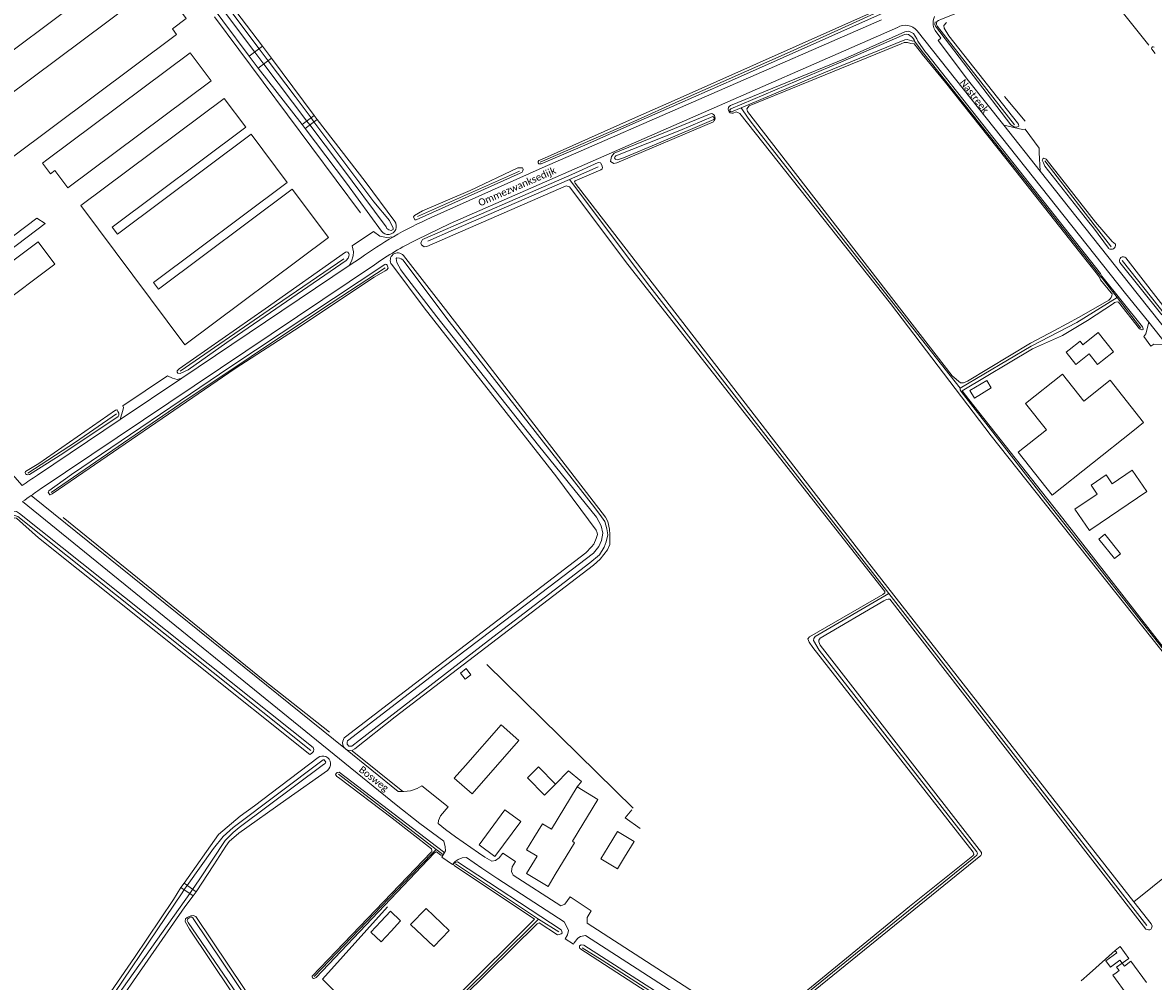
# Model space of a CAD drawing. Extents: x 177628 to 188968, y 384226 to 390673.
# Tile 330 of 393: x 185758 to 186162, y 385695 to 386037. Entities that reach past the tile are written whole.
import ezdxf

# ---------------------------------------------------------------- set-up
doc = ezdxf.new("R2010")
doc.units = 0
for name, color, linetype, lineweight in [('B01_T', 14, 'Continuous', 9), ('B02_D', 14, 'Continuous', 9), ('B02_F', 14, 'Continuous', 9), ('B02_T', 14, 'Continuous', 9), ('B04_F', 14, 'Continuous', 9), ('B11_F', 14, 'Continuous', 9), ('B14_F', 14, 'Continuous', 9), ('T01_F', 253, 'Continuous', 9), ('T03_T', 253, 'Continuous', 9), ('T04_F', 253, 'HAAG', 9), ('T05_F', 253, 'Continuous', 9), ('T07_F', 253, 'Continuous', 9), ('T09_F', 253, 'Continuous', 9), ('T09_T', 253, 'Continuous', 9), ('T22_F', 253, 'Continuous', 9), ('V00_F', 8, 'Continuous', 9), ('V00_T', 8, 'Continuous', 9), ('V06_F', 8, 'Continuous', 9), ('V06_T', 8, 'Continuous', 9), ('W01_F', 253, 'Continuous', 9), ('Z06', 7, 'Continuous', 9)]:
    doc.layers.add(name, color=color, linetype=linetype, lineweight=lineweight)
doc.styles.add('Legend', font='calibri.ttf')
doc.linetypes.add('HAAG', pattern='A,4,-1,[5,TOPOCAD.SHX,S=0.35,R=0,X=-0.35,Y=-0.35],-1', length=6)

msp = doc.modelspace()

# ---------------------------------------------------------------- linework, layer by layer
at = {"layer": 'B01_T', "linetype": 'Continuous'}
for points in [[(185748.571, 385935.245), (185742.575, 385943.26), (185763.273, 385958.745), (185769.27, 385950.73), (185748.571, 385935.245)], [(186143.788, 385916.414), (186147.697, 385919.512), (186142.24, 385926.399), (186136.691, 385922.002), (186135.721, 385923.227), (186131.797, 385920.118)], [(186131.797, 385920.118), (186130.779, 385919.321), (186134.225, 385914.962), (186138.947, 385918.694), (186141.914, 385914.94), (186143.788, 385916.414)], [(186154.522, 385891.138), (186125.772, 385868.3), (186113.615, 385883.605), (186123.721, 385891.633), (186116.265, 385901.019), (186129.401, 385911.454), (186137.074, 385901.794)], [(186154.522, 385891.138), (186158.44, 385894.251), (186146.502, 385909.28), (186137.074, 385901.794)], [(185921.701, 385765.29), (185935.154, 385780.652), (185928.753, 385786.261), (185916.022, 385771.72)], [(185916.022, 385771.72), (185912.007, 385767.149), (185918.401, 385761.533), (185921.701, 385765.29)], [(185940.449, 385745.779), (185943.587, 385750.894), (185946.841, 385748.915), (185956.013, 385764)], [(185956.013, 385764), (185963.349, 385759.538), (185954.26, 385744.591), (185955.065, 385744.102), (185948.125, 385732.735)], [(185940.449, 385745.779), (185937.882, 385741.511), (185941.617, 385739.265), (185937.907, 385733.096), (185945.57, 385728.487), (185948.125, 385732.735)], [(185896.43, 385714.831), (185901.929, 385720.621), (185910.194, 385712.772), (185904.696, 385706.981), (185896.43, 385714.831)]]:
    msp.add_lwpolyline(points, dxfattribs=at)
at = {"layer": 'B02_D', "linetype": 'Continuous'}
msp.add_lwpolyline([(185967.004, 385742.559), (185964.424, 385738.276), (185970.356, 385734.703), (185972.936, 385738.986)], dxfattribs=at)
at = {"layer": 'B02_F', "linetype": 'Continuous'}
for points in [[(185938.233, 385767.268), (185944.317, 385761.113), (185948.235, 385764.985)], [(185882.205, 385712.175), (185885.784, 385715.959)], [(185885.842, 385708.734), (185889.422, 385712.518)]]:
    msp.add_lwpolyline(points, dxfattribs=at)
at = {"layer": 'B02_T', "linetype": 'Continuous'}
for points in [[(185706.771, 386018.855), (185719.806, 386001.454), (185790.687, 386054.493), (185777.656, 386071.907)], [(185812.778, 386032.874), (185753.661, 385988.669), (185742.58, 386003.488), (185806.654, 386051.4)], [(185766.373, 385988.059), (185817.629, 386026.333), (185825.154, 386016.273), (185773.903, 385978.011), (185769.252, 385984.218)], [(185837.539, 385999.701), (185829.828, 386010.013), (185778.559, 385971.679), (185815.748, 385921.942), (185867.017, 385960.276), (185854.117, 385977.529)], [(185852.275, 385979.993), (185839.374, 385997.246)], [(185935.774, 385751.709), (185926.529, 385739.185), (185920.881, 385743.354), (185930.125, 385755.879), (185935.774, 385751.709)], [(185967.004, 385742.559), (185970.358, 385748.127), (185976.29, 385744.554), (185972.936, 385738.986)], [(185885.784, 385715.959), (185889.22, 385719.592), (185892.858, 385716.15), (185889.422, 385712.518)]]:
    msp.add_lwpolyline(points, dxfattribs=at)
at = {"layer": 'B04_F', "linetype": 'Continuous'}
for points in [[(185838.77, 386025.082), (185843.529, 386028.605)], [(185843.529, 386028.605), (185846.736, 386024.379)], [(185841.968, 386020.765), (185838.77, 386025.082)], [(185846.736, 386024.379), (185841.968, 386020.765)], [(185862.008, 386003.874), (185857.671, 386000.667)], [(185863.028, 386002.517), (185862.008, 386003.874)], [(185857.671, 386000.667), (185858.742, 385999.289)], [(185858.742, 385999.289), (185863.028, 386002.517)], [(185815.433, 385729.653), (185814.334, 385728.128)], [(185819.719, 385726.507), (185815.433, 385729.653)], [(185814.334, 385728.128), (185818.75, 385725.089)], [(185818.75, 385725.089), (185819.719, 385726.507)]]:
    msp.add_lwpolyline(points, dxfattribs=at)
at = {"layer": 'B11_F', "linetype": 'Continuous'}
for points in [[(186148.223, 385705.609), (186148.849, 385704.746), (186144.958, 385701.922), (186146.596, 385699.666), (186149.987, 385702.128), (186150.739, 385701.091)], [(186153.159, 385702.752), (186150.098, 385706.969), (186148.223, 385705.609)], [(186150.739, 385701.091), (186148.791, 385699.676)], [(186150.739, 385701.091), (186153.159, 385702.752)], [(186150.739, 385701.091), (186151.617, 385700.007), (186153.909, 385701.719)], [(186159.409, 385694.142), (186153.909, 385701.719)], [(186148.659, 385697.652), (186147.402, 385696.739), (186152.78, 385689.33)], [(186148.659, 385697.652), (186149.667, 385698.391), (186148.791, 385699.676)]]:
    msp.add_lwpolyline(points, dxfattribs=at)
at = {"layer": 'B14_F', "linetype": 'Continuous'}
for points in [[(185812.778, 386032.874), (185811.273, 386034.894), (185816.211, 386038.575), (185806.654, 386051.4)], [(185837.539, 385999.701), (185789.764, 385963.979), (185791.6, 385961.524), (185839.374, 385997.246)], [(185769.252, 385984.218), (185767.732, 385983.036), (185764.806, 385986.878), (185766.373, 385988.059)], [(185852.275, 385979.993), (185804.5, 385944.271), (185806.343, 385941.807), (185854.117, 385977.529)], [(186102.337, 385909.187), (186103.922, 385906.545), (186097.941, 385902.957), (186096.356, 385905.599), (186102.337, 385909.187)], [(186133.89, 385863.227), (186141.873, 385868.663), (186139.701, 385871.852), (186145.026, 385875.477), (186147.197, 385872.288), (186154.377, 385877.178), (186159.537, 385869.6), (186139.596, 385856.021)], [(186133.89, 385863.227), (186139.05, 385855.649), (186139.596, 385856.021)], [(186148.063, 385845.59), (186142.458, 385852.584), (186144.565, 385854.273), (186150.17, 385847.279), (186148.063, 385845.59)], [(185914.201, 385804.662), (185916.279, 385806.299), (185917.997, 385804.117), (185915.92, 385802.48), (185914.201, 385804.662)], [(185938.233, 385767.268), (185942.15, 385771.14)], [(185942.15, 385771.14), (185948.235, 385764.985)], [(185885.842, 385708.734), (185882.205, 385712.175)]]:
    msp.add_lwpolyline(points, dxfattribs=at)
at = {"layer": 'T01_F', "linetype": 'Continuous'}
msp.add_lwpolyline([(185973.058, 385753.023), (185978.456, 385749.121)], dxfattribs=at)
at = {"layer": 'T03_T', "linetype": 'Continuous'}
msp.add_lwpolyline([(185893.599, 385762.401), (185875.577, 385776.928)], dxfattribs=at)
at = {"layer": 'T04_F', "linetype": 'HAAG'}
for points in [[(186160.257, 386028.979), (186140.896, 386053.407)], [(186118.741, 385920.519), (186093.559, 385905.5), (186095.932, 385902.394)], [(186154.953, 385722.987), (186203.436, 385761.928)], [(185975.443, 385755.882), (185973.058, 385753.023)], [(185912.039, 385735.928), (185940.758, 385716.801), (185912.801, 385689.001), (185891.788, 385668.318)], [(185891.788, 385668.318), (185864.918, 385695.304), (185888.154, 385721.168)]]:
    msp.add_lwpolyline(points, dxfattribs=at)
at = {"layer": 'T05_F', "linetype": 'Continuous'}
for points in [[(185878.515, 385969.166), (185826.334, 386039.108)], [(186116.113, 386001.818), (186108.737, 386010.68)], [(185956.013, 385764), (185957.532, 385765.921), (185952.843, 385769.81), (185948.235, 385764.985)], [(186139.104, 385697.418), (186148.223, 385705.609)], [(186136.145, 385694.76), (186139.104, 385697.418)]]:
    msp.add_lwpolyline(points, dxfattribs=at)
at = {"layer": 'T07_F', "linetype": 'Continuous'}
for points in [[(185992.51, 386009.149), (186032.045, 386026.608), (186063.56, 386040.903), (186064.575, 386041.388), (186064.944, 386042.15), (186064.717, 386042.628), (186045.612, 386068.551), (186016.309, 386107.715), (186007.933, 386118.672)], [(186116.286, 386050.507), (186086.135, 386038.333), (186085.113, 386037.864), (186084.572, 386037.484), (186084.368, 386036.935), (186084.43, 386036.377), (186084.726, 386035.732), (186112.223, 386000.581)], [(186079.715, 386026.205), (186076.425, 386030.563)], [(186142.312, 385947.391), (186117.264, 385979.135), (186079.715, 386026.205)], [(185976.157, 386001.79), (185992.51, 386009.149)], [(186014.544, 386006.666), (186017.042, 386002.979), (186020.489, 385998.377), (186072.367, 385932.487), (186092.8, 385906.477)], [(185942.773, 385987.264), (185976.157, 386001.79)], [(186123.105, 385987.678), (186140.731, 385964.788)], [(185898.94, 385967.754), (185935.403, 385983.969)], [(185953.218, 385980.966), (185963.458, 385985.522)], [(185953.218, 385980.966), (185911.713, 385963.069), (185902.538, 385959.02)], [(186067.326, 385833.111), (185981.909, 385942.772), (185953.218, 385980.966)], [(186146.629, 385957.342), (186140.731, 385964.788)], [(186146.629, 385957.342), (186146.89, 385957.012)], [(185814.106, 385912.496), (185845.912, 385934.479), (185872.559, 385952.682)], [(186150.798, 385952.073), (186192.189, 385899.763), (186192.801, 385899.849), (186194.14, 385900.335), (186238.077, 385925.173)], [(185887.274, 385949.521), (185864.872, 385934.853), (185813.965, 385900.779), (185767.932, 385869.225)], [(186142.312, 385947.391), (186143.607, 385945.745)], [(186143.607, 385945.745), (186148.931, 385938.914)], [(186118.296, 385921.439), (186134.503, 385929.888), (186148.931, 385938.914)], [(186148.931, 385938.914), (186157.478, 385927.95)], [(186092.8, 385906.477), (186118.296, 385921.439)], [(186092.8, 385906.477), (186092.856, 385905.86), (186093.164, 385905.312), (186125.831, 385863.403), (186169.141, 385808.532), (186181.146, 385794.182)], [(185791.243, 385897.269), (185776.675, 385887.244), (185759.629, 385876.111)], [(185725.897, 385832.071), (185753.005, 385860.025), (185753.686, 385860.522), (185754.2, 385860.767), (185754.968, 385860.961), (185755.981, 385860.641), (185860.714, 385777.052)], [(185772.275, 385860.256), (185843.748, 385802.294), (185867.425, 385783.6)], [(186024.416, 385679.225), (186097.159, 385738.227), (186098.81, 385739.644), (186099.056, 385740.311), (186098.806, 385740.779), (186042.406, 385812.907), (186040.388, 385816.309), (186040.526, 385817.052), (186041.035, 385817.725), (186067.326, 385833.111)], [(186067.326, 385833.111), (186159.634, 385714.559)], [(185975.929, 385756.421), (185923.624, 385807.813)], [(185870.653, 385768.598), (185905.559, 385741.708)], [(185905.559, 385741.708), (185899.328, 385735.41), (185862.006, 385696.275)], [(185905.559, 385741.708), (185907.73, 385740.162)], [(185912.505, 385736.499), (185942.197, 385716.815)], [(185942.197, 385716.815), (185913.435, 385688.359)], [(185942.197, 385716.815), (185949.429, 385712.233)], [(186087.449, 385623.35), (186054.481, 385644.494), (185964.84, 385702.127), (185957.747, 385706.499)]]:
    msp.add_lwpolyline(points, dxfattribs=at)
at = {"layer": 'T09_F', "linetype": 'Continuous'}
for points in [[(185992.664, 386008.247), (186012.192, 386016.847), (186064.352, 386040.107), (186065.637, 386040.793), (186066.271, 386041.462), (186066.456, 386041.843), (186066.435, 386042.347), (186066.176, 386042.736), (186008.783, 386119.443)], [(186010.985, 386113.481), (186025.681, 386094.153), (186050.167, 386061.707), (186063.332, 386042.553), (186063.56, 386042.075), (186063.196, 386041.608), (186062.568, 386041.235), (185991.684, 386009.741)], [(185843.529, 386028.605), (185824.379, 386053.84)], [(185819.94, 386050.494), (185838.77, 386025.082)], [(186088.001, 386037.106), (186087.066, 386036.024), (186087.089, 386035.124), (186088.8, 386032.394), (186113.385, 386001.309), (186113.711, 386000.742), (186113.821, 386000.077), (186113.069, 385999.731), (186112.119, 385999.815), (186111.004, 386000.539), (186084.095, 386035.83), (186083.823, 386036.421), (186083.907, 386037.372)], [(186077.702, 386030.438), (186077.403, 386031.299), (186076.177, 386033.169), (186074.527, 386034.055), (186073.082, 386033.812), (186051.468, 386024.174), (186010.751, 386007.463)], [(186118.013, 385922.514), (186095.47, 385908.977), (186094.063, 385908.417), (186092.938, 385908.438), (186090.011, 385910.835), (186016.848, 386005.323), (186016.639, 386006.228), (186017.47, 386007.293), (186071.786, 386029.513), (186072.785, 386029.99), (186074.001, 386030.012), (186075.209, 386029.584), (186076.378, 386029.472)], [(186079.063, 386026.172), (186076.378, 386029.472)], [(186080.469, 386026.486), (186077.702, 386030.438)], [(186162.527, 386025.994), (186161.354, 386027.536), (186161.289, 386027.857), (186161.366, 386028.157), (186161.574, 386028.366), (186161.877, 386028.423), (186162.241, 386028.292)], [(185862.008, 386003.874), (185846.736, 386024.379)], [(186079.063, 386026.172), (186079.231, 386025.806), (186087.675, 386015.631), (186109.224, 385988.512), (186135.475, 385955.142), (186141.916, 385947.034)], [(186143.009, 385947.426), (186080.774, 386026.184), (186080.469, 386026.486)], [(185841.968, 386020.765), (185857.671, 386000.667)], [(185976.851, 386003.15), (185991.684, 386009.741)], [(185992.664, 386008.247), (185977.808, 386001.704)], [(186004.639, 386001.686), (185971.848, 385987.657), (185970.078, 385986.925), (185969.04, 385986.764), (185967.836, 385987.417), (185968.276, 385989.3), (185969.198, 385990.409), (186003.879, 386004.643)], [(186011.726, 386004.718), (186012.792, 386005.174), (186014.043, 386004.655), (186067.979, 385936.688), (186103.924, 385889.493), (186233.904, 385725.802), (186234.72, 385725.266)], [(185880.13, 385980.32), (185863.028, 386002.517)], [(185977.808, 386001.704), (185957.92, 385992.946), (185943.065, 385986.595), (185942.297, 385986.669), (185941.978, 385987.03), (185941.986, 385987.474), (185942.287, 385987.764), (185943.183, 385988.191), (185976.851, 386003.15)], [(185858.742, 385999.289), (185873.53, 385979.7)], [(186141.24, 385965.802), (186123.578, 385988.349), (186122.793, 385988.639), (186122.417, 385988.466), (186122.189, 385987.971), (186122.605, 385986.925), (186123.149, 385985.742), (186138.856, 385965.747), (186140.486, 385963.761)], [(185917.702, 385977.066), (185900.729, 385969.779), (185897.829, 385968.176), (185897.465, 385967.709), (185897.775, 385966.904), (185897.977, 385966.634), (185898.45, 385966.566), (185935.572, 385983.242), (185936.32, 385983.672), (185936.565, 385984.082), (185936.635, 385984.702), (185936.379, 385985.239), (185934.809, 385985.15), (185917.702, 385977.066)], [(186154.953, 385722.987), (186126.019, 385759.9), (186059.772, 385844.577), (185955.215, 385979.76), (185955.061, 385980.203), (185955.23, 385980.57), (185964.475, 385984.519), (185964.897, 385984.836), (185965.046, 385985.365), (185964.761, 385986.204), (185964.266, 385987.001), (185963.434, 385987.063), (185954.092, 385982.838), (185901.489, 385959.991), (185900.648, 385959.59), (185900.264, 385958.833), (185900.068, 385958.281), (185900.358, 385957.673), (185901.317, 385956.984), (185902.223, 385957.129), (185951.977, 385978.732), (185953.268, 385978.43), (185974.011, 385950.708), (186065.929, 385833.861), (186065.896, 385833.374), (186065.171, 385832.752), (186039.026, 385817.607), (186038.396, 385816.918), (186038.89, 385815.772), (186040.217, 385813.839), (186097.467, 385740.66), (186097.739, 385740.041), (186097.72, 385739.855), (186097.34, 385739.358), (186074.796, 385721.322), (186066.793, 385714.737)], [(186140.486, 385963.761), (186145.835, 385956.52)], [(186141.24, 385965.802), (186147.235, 385958.857)], [(186145.926, 385956.403), (186145.835, 385956.52)], [(186147.235, 385958.857), (186148.37, 385957.947)], [(185830.774, 385922.808), (185816.942, 385912.981), (185814.083, 385911.68), (185813.183, 385911.873), (185813.014, 385912.227), (185813.024, 385912.728), (185813.638, 385913.394), (185844.394, 385934.771), (185873.123, 385955.057), (185873.677, 385955.198), (185874.027, 385955.116), (185874.394, 385954.607), (185874.486, 385954.154), (185874.402, 385953.679), (185874.062, 385952.958), (185873.443, 385952.041), (185830.774, 385922.808)], [(186164.963, 385932.628), (186149.875, 385951.372)], [(186152.132, 385953.086), (186191.222, 385902.573)], [(185854.883, 385927.172), (185833.755, 385913.473), (185768.324, 385868.72), (185767.643, 385868.395), (185767.463, 385868.421), (185767.175, 385868.674), (185766.85, 385869.356), (185767.151, 385869.778), (185775.23, 385875.639), (185831.851, 385913.959), (185887.159, 385950.705), (185887.52, 385950.766), (185887.767, 385950.716), (185888.031, 385950.396), (185888.417, 385949.353), (185887.887, 385948.71), (185887.342, 385948.45), (185883.426, 385946.136), (185854.883, 385927.172)], [(186143.009, 385947.426), (186143.542, 385946.509)], [(186141.916, 385947.034), (186142.854, 385945.778)], [(186147.138, 385940.144), (186146.856, 385940.505), (186143.027, 385945.22), (186142.838, 385945.632), (186142.854, 385945.778)], [(186143.542, 385946.509), (186158.026, 385928.373), (186158.32, 385927.733), (186158.288, 385927.442), (186157.969, 385927.295), (186157.744, 385927.302), (186156.922, 385927.644), (186149.424, 385937.223)], [(185888.561, 385793.671), (185959.028, 385847.628), (185961.139, 385849.75), (185961.878, 385850.772), (185962.704, 385852.783), (185963.227, 385854.259), (185963.146, 385854.778), (185962.691, 385855.732), (185948.749, 385874.68), (185901.24, 385935.22)], [(186118.013, 385922.514), (186126.56, 385927.021), (186135.402, 385931.869), (186145.947, 385937.952)], [(186147.662, 385936.732), (186138.345, 385930.654), (186129.451, 385925.326), (186118.741, 385920.519)], [(185908.9, 385934.55), (185966.142, 385860.352), (185966.902, 385858.874), (185967.481, 385856.139), (185967.625, 385854.2), (185967.582, 385850.666), (185966.758, 385848.768), (185964.15, 385845.349), (185961.814, 385843.232), (185890.94, 385789.111)], [(186260.753, 385763.562), (186217.318, 385819.747), (186217.145, 385820.111), (186217.11, 385820.652), (186232.192, 385832.528), (186232.326, 385832.48), (186232.633, 385832.069), (186233.447, 385832.234), (186233.81, 385832.408), (186233.732, 385833.039), (186232.329, 385835.047), (186232.017, 385835.233), (186231.744, 385835.103), (186231.736, 385834.653), (186231.637, 385834.159), (186181.216, 385796.286), (186180.671, 385796.026), (186179.866, 385796.311), (186167.141, 385811.769), (186129.585, 385859.887), (186095.932, 385902.394)], [(185772.055, 385883.188), (185760.224, 385875.682), (185759.443, 385875.496), (185759.069, 385875.628), (185758.823, 385875.884), (185758.605, 385876.339), (185758.813, 385876.687), (185763.482, 385879.535), (185790.909, 385898.641), (185791.386, 385898.682), (185791.536, 385898.629), (185791.828, 385898.147), (185792.118, 385897.539), (185792.13, 385896.862), (185791.921, 385896.389), (185772.055, 385883.188)], [(185819.486, 385808.186), (185860.378, 385775.599), (185861.04, 385775.914), (185861.676, 385776.624), (185861.789, 385777.41), (185861.638, 385778.069), (185756.578, 385861.722), (185755.574, 385862.463), (185754.127, 385862.26), (185752.69, 385860.844), (185725.065, 385832.719), (185724.328, 385831.88), (185724.577, 385831.186), (185725.621, 385830.872), (185726.678, 385831.213), (185753.583, 385859.482), (185754.973, 385860.145), (185755.528, 385860.003), (185763.469, 385853.064), (185819.486, 385808.186)], [(186042.77, 385814.673), (186042.282, 385815.817), (186042.364, 385816.487), (186042.84, 385817.173), (186065.529, 385830.459), (186066.535, 385830.996), (186067.093, 385831.147), (186067.672, 385831.137), (186159.166, 385713.242), (186160.179, 385712.922), (186160.62, 385712.96), (186161.016, 385713.092), (186161.278, 385713.504), (186161.478, 385714.288), (186161.168, 385715.058), (186154.953, 385722.987)], [(186066.793, 385714.737), (186023.849, 385679.575), (186023.776, 385679.368), (186023.743, 385678.836), (186023.832, 385678.649), (186024.291, 385678.409), (186024.756, 385678.516), (186027.034, 385680.234), (186036.626, 385687.905), (186100.233, 385739.517), (186100.451, 385740.022), (186100.484, 385740.554), (186042.77, 385814.673)], [(185889.876, 385752.857), (185903.861, 385741.943), (185904.043, 385741.292), (185904.022, 385740.864), (185903.763, 385740.726), (185861.239, 385696.372), (185861.178, 385696.174), (185861.351, 385695.85), (185861.718, 385695.63), (185862.241, 385695.743), (185862.694, 385695.985), (185904.855, 385740.394), (185905.373, 385740.671), (185905.731, 385740.779), (185907.173, 385739.637), (185907.437, 385739.611), (185908.149, 385739.991), (185908.299, 385740.488), (185908.191, 385740.846), (185870.85, 385769.313), (185870.228, 385769.23), (185869.685, 385768.69), (185869.624, 385768.492), (185870.005, 385767.78), (185870.64, 385767.37), (185889.876, 385752.857)], [(185846.56, 385761.84), (185840.565, 385757.315), (185835.486, 385753.632), (185827.724, 385746.974), (185815.433, 385729.653)], [(185819.719, 385726.507), (185826.029, 385736.225), (185830.41, 385742.801), (185831.582, 385744.504), (185834.983, 385747.541), (185851.77, 385759.36)], [(185912.039, 385735.928), (185911.797, 385736.381), (185911.887, 385736.679), (185912.306, 385736.986), (185913.216, 385737.306), (185950.183, 385712.965), (185950.529, 385712.318), (185950.542, 385711.826), (185950.189, 385711.554), (185949.572, 385711.307), (185948.985, 385711.16), (185942.433, 385715.48), (185941.657, 385715.065), (185915.054, 385688.869), (185914.934, 385688.472), (185915.072, 385688.213), (185972.553, 385623.77)], [(185818.75, 385725.089), (185815.759, 385721.191), (185762.769, 385644.928), (185683.564, 385532.695)], [(185737.401, 385616.302), (185766.637, 385659.1), (185783.136, 385681.966), (185797.787, 385703.097), (185811.685, 385723.825), (185814.334, 385728.128)], [(185931.787, 385542.757), (185869.731, 385635.224), (185817.36, 385713.149), (185815.809, 385715.897), (185815.946, 385716.886), (185816.589, 385717.396), (185817.918, 385718.022), (185818.703, 385718.109), (185819.601, 385717.674), (185934.954, 385545.967)], [(186059.56, 385640.288), (186087.323, 385622.428), (186088.105, 385622.679), (186088.35, 385623.309), (186088.272, 385623.767), (186087.961, 385624.349), (185958.371, 385707.435), (185957.447, 385707.607), (185956.735, 385707.227), (185956.787, 385706.506), (185956.956, 385706.347), (186007.111, 385673.828), (186059.56, 385640.288)]]:
    msp.add_lwpolyline(points, dxfattribs=at)
at = {"layer": 'T09_F', "linetype": 'Continuous', "extrusion": (0, 0, -1)}
for centre, radius, start, end in [((-186003.528, 386002.977), 1.703, 101.90619, 229.26577), ((-186011.394, 386006.146), 1.466, 256.89259, 63.99823), ((-186146.871, 385957.613), 1.535, 167.43638, 307.99822), ((-186151.212, 385951.954), 1.458, 336.47387, 129.09895)]:
    msp.add_arc(centre, radius, start, end, dxfattribs=at)
at = {"layer": 'T09_F', "linetype": 'Continuous'}
for centre, radius, start, end in [((186144.437, 385940.192), 2.702, 303.98907, 358.97697), ((186148.925, 385935.607), 1.691, 72.83598, 138.30613)]:
    msp.add_arc(centre, radius, start, end, dxfattribs=at)
at = {"layer": 'T09_T', "linetype": 'Continuous'}
for points in [[(185886.032, 385962.576), (185873.53, 385979.7)], [(185880.13, 385980.32), (185890.754, 385966.061)], [(185893.886, 385953.818), (185908.9, 385934.55)], [(185901.24, 385935.22), (185889.685, 385950.602)], [(185888.561, 385793.671), (185873.163, 385781.928)], [(185876.488, 385777.65), (185890.94, 385789.111)], [(185863.323, 385774.502), (185846.56, 385761.84)], [(185851.77, 385759.36), (185866.662, 385769.942)]]:
    msp.add_lwpolyline(points, dxfattribs=at)
for centre, radius, start, end in [((185888.4, 385964.309), 2.934, 216.19289, 36.66434), ((185891.799, 385952.192), 2.645, 37.91593, 216.9545), ((185874.806, 385779.766), 2.716, 127.23884, 231.01816), ((185874.796, 385779.781), 2.721, 231.38057, 308.45042), ((185865.025, 385772.246), 2.826, 305.39375, 127.03218)]:
    msp.add_arc(centre, radius, start, end, dxfattribs=at)
at = {"layer": 'T22_F', "linetype": 'Continuous'}
for points in [[(186121.1, 385992.209), (186116.061, 385998.959)], [(185765.75, 385965.28), (185762.78, 385967.22)], [(185875.518, 385957.273), (185883.183, 385962.429)], [(186160.977, 385921.451), (186158.533, 385924.916)], [(185793.509, 385900.218), (185809.483, 385910.939)], [(185909.805, 385756.876), (185900.432, 385764.431)], [(185911.408, 385736.348), (185907.595, 385738.887)], [(185933.973, 385737.329), (185929.38, 385740.31)], [(185960.989, 385719.8), (185953.428, 385724.759)], [(185954.602, 385707.828), (185951.626, 385709.747)]]:
    msp.add_lwpolyline(points, dxfattribs=at)
at = {"layer": 'V00_F', "linetype": 'Continuous'}
for points in [[(186083.963, 386034.249), (186085.991, 386031.485), (186084.973, 386030.691), (186095.781, 386016.299)], [(186108.416, 386000.396), (186115.182, 385998.937), (186116.061, 385998.959)], [(186121.451, 385983.99), (186121.049, 385990.662), (186121.1, 385992.209)], [(185890.271, 385960.558), (185887.835, 385960.278), (185885.462, 385960.824), (185883.183, 385962.429)], [(185874.51, 385950.253), (185875.331, 385951.865), (185875.943, 385953.71), (185876.046, 385955.188), (185875.518, 385957.273)], [(186160.238, 385930.047), (186159.193, 385925.848), (186158.533, 385924.916)], [(186166.596, 385922.094), (186162.103, 385922.168), (186160.977, 385921.451)], [(185814.635, 385910.069), (185813.021, 385909.619), (185811.347, 385910.001), (185809.483, 385910.939)], [(185792.644, 385895.311), (185793.724, 385899.029), (185793.81, 385899.63), (185793.509, 385900.218)]]:
    msp.add_lwpolyline(points, dxfattribs=at)
at = {"layer": 'V00_F', "linetype": 'Continuous', "extrusion": (0, 0, -1)}
msp.add_arc((-186073.202, 386030.519), 5.6, 60.21494, 139.31985, dxfattribs=at)
at = {"layer": 'V00_F', "linetype": 'Continuous'}
for centre, radius, start, end in [((186091.614, 386036.519), 8.44, 161.07782, 182.17962), ((186087.902, 386036.963), 4.783, 189.20452, 214.57053)]:
    msp.add_arc(centre, radius, start, end, dxfattribs=at)
at = {"layer": 'V00_T', "linetype": 'Continuous'}
for points in [[(186064.711, 386038.016), (185943.441, 385985.24), (185903.724, 385967.407)], [(186070.42, 386035.378), (185910.602, 385965.3), (185898.52, 385959.439)], [(186070.483, 386035.406), (186070.42, 386035.378)], [(186077.449, 386034.169), (186152.001, 385940.35), (186160.238, 385930.047)], [(186108.416, 386000.396), (186095.781, 386016.299)], [(186121.451, 385983.99), (186108.416, 386000.396)], [(186272.092, 385794.608), (186156.161, 385940.301), (186121.451, 385983.99)], [(185874.51, 385950.253), (185878.479, 385952.917)], [(185764.041, 385870.373), (185883.511, 385950.569)], [(185814.635, 385910.069), (185874.51, 385950.253)], [(186160.238, 385930.047), (186166.596, 385922.094)], [(185792.644, 385895.311), (185814.635, 385910.069)], [(185763.008, 385875.421), (185792.644, 385895.311)]]:
    msp.add_lwpolyline(points, dxfattribs=at)
for centre, radius, start, end in [((185960.395, 385839.456), 139.939, 113.88898, 120.07283), ((185960.586, 385839.125), 140.321, 120.07262, 125.81238), ((185872.585, 385712.091), 196.682, 123.8573, 125.76735)]:
    msp.add_arc(centre, radius, start, end, dxfattribs=at)
at = {"layer": 'V00_T', "linetype": 'Continuous', "extrusion": (0, 0, -1)}
for centre, radius, start, end in [((-185946.6, 385860.949), 109.599, 54.85594, 63.97969), ((-185872.233, 385710.369), 193.155, 53.64706, 54.77157), ((-185865.877, 385719.157), 182.31, 54.81011, 56.04183)]:
    msp.add_arc(centre, radius, start, end, dxfattribs=at)
at = {"layer": 'V06_F', "linetype": 'Continuous'}
for points in [[(185891.983, 385762.418), (185893.599, 385762.401)], [(185893.599, 385762.401), (185894.018, 385762.396), (185896.353, 385762.665), (185898.777, 385763.503), (185900.432, 385764.431)], [(185906.264, 385750.92), (185906.437, 385752.047), (185907.062, 385753.686), (185909.805, 385756.876)], [(185908.265, 385744.597), (185908.806, 385742.596), (185908.889, 385741.231), (185907.595, 385738.887)], [(185916.362, 385738.797), (185914.881, 385738.711), (185913.392, 385738.091), (185912.323, 385737.344), (185911.408, 385736.348)], [(185925.486, 385737.492), (185926.793, 385737.733), (185928.055, 385738.669), (185929.38, 385740.31)], [(185933.096, 385732.554), (185932.469, 385733.85), (185932.708, 385735.479), (185933.973, 385737.329)], [(185950.141, 385721.493), (185951.592, 385722.168), (185953.428, 385724.759)], [(185959.59, 385715.362), (185959.483, 385717.393), (185960.989, 385719.8)], [(185951.318, 385715.841), (185952.172, 385714.242), (185952.816, 385712.707), (185952.51, 385711.192), (185951.626, 385709.747)], [(185958.979, 385710.9), (185957.179, 385710.643), (185956.201, 385709.944), (185954.831, 385708.331), (185954.602, 385707.828)]]:
    msp.add_lwpolyline(points, dxfattribs=at)
at = {"layer": 'V06_T', "linetype": 'Continuous'}
for points in [[(185762.78, 385967.22), (185709.18, 385926.72), (185643.997, 386000.296), (185611.238, 386034.871), (185610.715, 386035.382)], [(185765.75, 385965.28), (185711.31, 385924.11), (185757.625, 385871.678)], [(185873.098, 385777.655), (185760.814, 385868.149)], [(185891.24, 385757.61), (185757.739, 385865.932)], [(185891.983, 385762.418), (185873.098, 385777.655)], [(185908.265, 385744.597), (185899.684, 385751.013), (185891.24, 385757.61)], [(185925.486, 385737.492), (185922.998, 385738.986), (185920.71, 385740.49), (185912.438, 385746.211), (185908.953, 385748.803), (185906.264, 385750.92)], [(185951.318, 385715.841), (185927.571, 385731.156), (185921.941, 385734.939), (185916.362, 385738.797)], [(185950.141, 385721.493), (185933.096, 385732.554)], [(186092.543, 385628.529), (185999.895, 385689.21), (185959.59, 385715.362)], [(186090.501, 385625.88), (185999.975, 385684.46), (185958.979, 385710.9)]]:
    msp.add_lwpolyline(points, dxfattribs=at)
at = {"layer": 'W01_F', "linetype": 'Continuous'}
for points in [[(185823.187, 386052.942), (185830.016, 386044.056), (185842.319, 386027.709)], [(185840.712, 386026.52), (185837.766, 386030.418), (185821.786, 386051.886)], [(186076.425, 386030.563), (186076.53, 386030.677), (186076.42, 386030.975), (186075.817, 386031.771), (186074.447, 386032.775), (186073.755, 386032.955), (186072.994, 386032.815), (186050.165, 386022.884), (186010.913, 386006.274)], [(186011.147, 386005.204), (186014.544, 386006.666), (186044.15, 386019.124), (186073.074, 386030.909), (186073.886, 386031.01), (186075.602, 386030.553), (186075.947, 386030.431), (186076.425, 386030.563)], [(185843.934, 386022.255), (185840.712, 386026.52)], [(185845.519, 386023.457), (185842.319, 386027.709)], [(185859.324, 386001.89), (185843.934, 386022.255)], [(185845.519, 386023.457), (185855.122, 386010.697), (185860.852, 386003.019)], [(186010.847, 386006.247), (186010.841, 386006.244)], [(186010.906, 386006.271), (186010.847, 386006.247)], [(186010.913, 386006.274), (186010.906, 386006.271)], [(185860.366, 386000.512), (185859.324, 386001.89)], [(185861.875, 386001.648), (185883.239, 385973.02), (185888.87, 385966.36), (185890.182, 385963.687), (185890.142, 385963.155), (185889.962, 385962.996), (185889.484, 385962.768), (185888.586, 385963.036), (185887.959, 385963.507), (185887.644, 385964.09), (185871.335, 385985.996), (185860.366, 386000.512)], [(185860.852, 386003.019), (185861.875, 386001.648)], [(186004.821, 386002.485), (185984.989, 385994.036), (185972.488, 385988.776), (185970.429, 385988.081), (185969.697, 385988.146), (185969.521, 385988.381), (185969.336, 385988.77), (185969.512, 385989.269), (185969.811, 385989.443), (185992.599, 385998.525), (186004.439, 386003.535)], [(185937.861, 385829.31), (185961.823, 385847.491), (185963.745, 385849.874), (185964.635, 385852.019), (185965.096, 385854.66), (185964.553, 385857.269), (185962.862, 385860.415), (185942.189, 385885.992), (185905.814, 385931.933), (185894.182, 385946.971), (185892.902, 385948.719), (185891.536, 385951.318), (185891.255, 385952.841), (185891.542, 385953.042), (185892.415, 385952.948), (185893.105, 385952.704), (185893.613, 385952.308), (185910.183, 385930.256), (185962.281, 385863.77), (185964.665, 385860.51), (185965.791, 385858.816), (185966.618, 385856.279), (185966.963, 385854.085), (185966.351, 385851.626), (185965.62, 385849.685), (185963.947, 385846.911), (185960.499, 385844.119), (185924.29, 385816.337), (185878.131, 385780.688), (185875.365, 385778.604), (185874.284, 385778.598), (185873.732, 385779.355), (185873.692, 385779.973), (185873.882, 385780.51), (185908.419, 385806.985), (185937.861, 385829.31)], [(185816.575, 385728.814), (185826.019, 385742.042), (185829.429, 385746.278), (185832.983, 385749.566), (185865.196, 385773.66), (185865.528, 385773.716), (185866.171, 385772.852), (185865.899, 385772.345), (185865.289, 385772.019), (185835.201, 385749.483), (185833.057, 385747.734), (185830.156, 385744.916), (185820.87, 385730.78), (185818.49, 385727.409)], [(185716.433, 385584.196), (185757.809, 385643.666), (185781.807, 385677.373), (185814.73, 385726.231), (185815.507, 385727.321)], [(185817.472, 385725.968), (185787.751, 385683.87), (185748.962, 385628.256)], [(185815.507, 385727.321), (185816.575, 385728.814)], [(185817.472, 385725.968), (185818.49, 385727.409)], [(185933.877, 385542.648), (185943.293, 385528.652), (185943.912, 385528.043), (185944.494, 385527.943), (185945, 385528.096), (185945.18, 385528.309), (185945.097, 385528.793), (185944.92, 385529.345), (185939.188, 385537.323), (185888.713, 385612.771), (185818.929, 385716.661), (185818.612, 385717.255), (185817.978, 385717.563), (185817.77, 385717.511), (185817.314, 385717.266), (185816.677, 385716.809), (185816.528, 385716.318), (185816.894, 385715.633), (185847.032, 385671.542), (185881.724, 385620.136), (185903.131, 385588.646), (185933.877, 385542.648)]]:
    msp.add_lwpolyline(points, dxfattribs=at)
at = {"layer": 'W01_F', "linetype": 'Continuous', "extrusion": (0, 0, -1)}
for centre, radius, start, end in [((-186011.091, 386005.753), 0.551, 264.17078, 63.03821), ((-186004.301, 386002.89), 0.659, 102.1101, 217.90616)]:
    msp.add_arc(centre, radius, start, end, dxfattribs=at)

# ---------------------------------------------------------------- texts
at = {"layer": 'Z06', "linetype": 'Continuous', "style": 'Legend'}
for s, rotation, p in [('Nastreek', 308.09609, (186092.553, 386015.638)), ('Bosweg', 321.90391, (185877.717, 385769.744))]:
    msp.add_text(s, height=2.5, rotation=rotation, dxfattribs=at).set_placement(p)
at = {"layer": 'Z06', "style": 'Legend'}
msp.add_text('Ommezwanksedijk', height=2.5, rotation=23.6425, dxfattribs=at).set_placement((185921.273, 385971.385))

doc.saveas('drawing.dxf')
